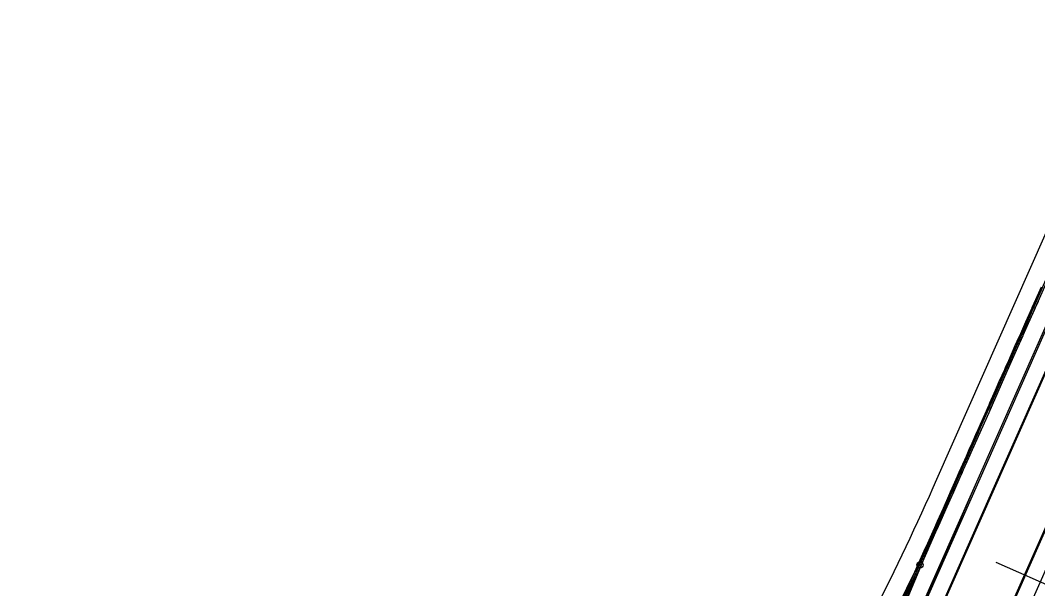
# Model space of a CAD drawing. Extents: x 659657 to 668193, y 633084 to 648639.
# Drawn here: x 662117 to 662768, y 643819 to 644182 of the extents above; entities that cross this region are included whole.
import ezdxf

# ---------------------------------------------------------------- set-up
doc = ezdxf.new("R2010")
doc.units = 0
for name, color, linetype in [('R_Border Prem', 7, 'Continuous'), ('R_MOT_Stage 1B_Striping', 7, 'Continuous'), ('R_MOT_Stage 1C_Striping_PPM', 7, 'Continuous'), ('R_MOT_Stage 2_Striping_PPM', 7, 'Continuous'), ('R_MOT_Stage 3', 7, 'Continuous'), ('R_MOT_Stage 3_Striping', 7, 'Continuous'), ('R_MOT_Stage 3_Striping_PPM', 7, 'Continuous'), ('R_MOT_Stage 4', 7, 'Continuous'), ('R_MOT_Stage 4_Striping', 7, 'Continuous'), ('R_MOT_Stage 4_Striping_PPM', 7, 'Continuous'), ('R_MOT_Stage 5_Striping_PPM', 7, 'Continuous'), ('T_SIGNAL CONTROL CABINET', 7, 'Continuous')]:
    doc.layers.add(name, color=color, linetype=linetype)

msp = doc.modelspace()

# ---------------------------------------------------------------- linework, layer by layer
at = {"layer": 'R_Border Prem'}
msp.add_line((661686.79, 641562.92), (662861.91, 644217.67), dxfattribs=at)
at = {"layer": 'R_MOT_Stage 1B_Striping'}
for p, q in [((662653.91, 643589.66), (662920.44, 644191.76)), ((662663.97, 643585.2), (662930.5, 644187.31))]:
    msp.add_line(p, q, dxfattribs=at)
at = {"layer": 'R_MOT_Stage 1C_Striping_PPM'}
msp.add_line((662694.85, 643680.89), (662859, 644051.74), dxfattribs=at)
at = {"layer": 'R_MOT_Stage 2_Striping_PPM'}
msp.add_line((662920.89, 644191.56), (662694.85, 643680.89), dxfattribs=at)
at = {"layer": 'R_MOT_Stage 3'}
for points in [[(662769.79, 644011.52), (662766.18, 644003.37), (662763.93, 643998.3), (662763.84, 643998.08), (662759.86, 643989.1), (662756.55, 643981.66), (662756.35, 643981.22), (662755.39, 643979.06), (662753.06, 643973.82), (662748.85, 643964.37), (662746.82, 643959.82), (662746.26, 643958.54), (662742.83, 643950.77), (662741.07, 643946.77), (662740.44, 643945.33), (662736.85, 643937.16), (662736.31, 643935.94), (662735.33, 643933.7), (662734.63, 643932.12), (662730.82, 643923.57), (662729.34, 643920.25), (662728.53, 643918.43), (662724.77, 643909.99), (662724.05, 643908.39), (662721.74, 643903.16), (662718.39, 643895.57), (662717.64, 643893.87), (662716.03, 643890.24), (662712.72, 643882.75), (662711.65, 643880.35), (662710.5, 643877.76), (662707.03, 643869.95), (662703.35, 643861.66), (662701.53, 643857.56), (662701.35, 643857.15), (662696.18, 643845.56), (662696.06, 643845.3), (662695.87, 643844.87), (662695.72, 643844.55), (662690.59, 643833.04), (662690.56, 643832.98), (662690.39, 643832.59), (662685.11, 643820.78), (662684.95, 643820.41), (662684.9, 643820.31), (662679.64, 643808.52)], [(662681.47, 643807.7), (662686.73, 643819.49), (662686.77, 643819.59), (662686.94, 643819.96), (662692.21, 643831.77), (662692.38, 643832.16), (662692.41, 643832.21), (662697.55, 643843.73), (662697.69, 643844.05), (662697.89, 643844.49), (662698, 643844.75), (662703.18, 643856.34), (662703.36, 643856.75), (662705.18, 643860.85), (662708.86, 643869.14), (662712.33, 643876.95), (662713.48, 643879.54), (662714.55, 643881.94), (662717.86, 643889.43), (662719.47, 643893.06), (662720.22, 643894.76), (662723.57, 643902.35), (662725.88, 643907.58), (662726.59, 643909.17), (662730.35, 643917.62), (662731.17, 643919.44), (662732.64, 643922.75), (662736.46, 643931.31), (662737.16, 643932.9), (662738.14, 643935.13), (662738.68, 643936.36), (662742.27, 643944.53), (662742.9, 643945.96), (662744.67, 643949.97), (662748.08, 643957.73), (662748.65, 643959.01), (662750.68, 643963.56), (662754.88, 643973.01), (662757.21, 643978.24), (662758.18, 643980.41), (662758.37, 643980.85), (662761.69, 643988.29), (662765.67, 643997.28), (662765.76, 643997.49), (662768.01, 644002.56)]]:
    msp.add_lwpolyline(points, dxfattribs=at)
at = {"layer": 'R_MOT_Stage 3_Striping'}
for p, q in [((662566.8, 643518.86), (662873.8, 644212.41)), ((662566.8, 643518.86), (662873.8, 644212.41)), ((662576.86, 643514.4), (662883.86, 644207.95)), ((662576.86, 643514.4), (662883.86, 644207.95))]:
    msp.add_line(p, q, dxfattribs=at)
msp.add_lwpolyline([(662664.55, 643771.77), (662672.97, 643789.29), (662681.24, 643807.2), (662686.73, 643819.49), (662692.21, 643831.77), (662703.18, 643856.34), (662714.55, 643881.94), (662720.22, 643894.76), (662725.88, 643907.58), (662736.46, 643931.31), (662742.27, 643944.53), (662748.08, 643957.73), (662754.88, 643973.01), (662761.69, 643988.29), (662786.97, 644045.38), (662800.3, 644074.95), (662806.97, 644089.74), (662813.64, 644104.53), (662825.81, 644131.66), (662841, 644165.66), (662848.85, 644183.07)], dxfattribs=at)
at = {"layer": 'R_MOT_Stage 3_Striping_PPM'}
msp.add_line((662920.89, 644191.56), (662694.85, 643680.89), dxfattribs=at)
at = {"layer": 'R_MOT_Stage 4'}
msp.add_circle((662692.24, 643833.8), 2, dxfattribs=at)
at = {"layer": 'R_MOT_Stage 4_Striping'}
msp.add_line((662714.11, 643883.76), (662716.82, 643889.89), dxfattribs=at)
for points in [[(662485.93, 643336.15), (662688.23, 643793.18), (662727.79, 643885.03)], [(662672.54, 643784.91), (662678.17, 643797.63), (662716.82, 643889.89)], [(662495.91, 643331.52), (662698.29, 643788.73), (662738.31, 643880.37)]]:
    msp.add_lwpolyline(points, dxfattribs=at)
msp.add_arc((660963.58, 644658.63), 1914.36, 330.41509, 336.12343, dxfattribs=at)
at = {"layer": 'R_MOT_Stage 4_Striping_PPM'}
for p, q in [((662703.13, 643888.61), (662850.94, 644222.52)), ((662716.82, 643889.89), (662861.91, 644217.67)), ((662727.79, 643885.03), (662872.89, 644212.81)), ((662738.31, 643880.37), (662883.4, 644208.16)), ((662920.89, 644191.56), (662694.85, 643680.89))]:
    msp.add_line(p, q, dxfattribs=at)
msp.add_arc((660963.58, 644658.63), 1902.36, 330.41509, 336.12343, dxfattribs=at)
at = {"layer": 'R_MOT_Stage 5_Striping_PPM'}
for p, q in [((662703.13, 643888.61), (662850.94, 644222.52)), ((662716.82, 643889.89), (662861.91, 644217.67)), ((662727.79, 643885.03), (662872.89, 644212.81)), ((662738.31, 643880.37), (662883.4, 644208.16)), ((662920.89, 644191.56), (662694.85, 643680.89)), ((662444.46, 643244.94), (662727.79, 643885.03)), ((662711.19, 643877.16), (662716.82, 643889.89)), ((662454.97, 643240.28), (662738.31, 643880.37)), ((662670.71, 643785.72), (662711.19, 643877.16))]:
    msp.add_line(p, q, dxfattribs=at)
msp.add_arc((660963.58, 644658.63), 1902.36, 330.41509, 336.12343, dxfattribs=at)
at = {"layer": 'T_SIGNAL CONTROL CABINET'}
msp.add_line((662740.86, 643835.5), (662878.03, 643774.78), dxfattribs=at)
msp.add_lwpolyline([(662680.56, 643808.11), (662685.82, 643819.9), (662685.86, 643820), (662686.03, 643820.37), (662691.3, 643832.18), (662691.47, 643832.57), (662691.5, 643832.63), (662696.64, 643844.14), (662696.78, 643844.46), (662696.97, 643844.89), (662697.09, 643845.16), (662702.26, 643856.74), (662702.45, 643857.16), (662704.26, 643861.25), (662707.95, 643869.54), (662711.42, 643877.36), (662712.57, 643879.95), (662713.63, 643882.34), (662716.94, 643889.83), (662718.55, 643893.47), (662719.3, 643895.16), (662722.65, 643902.75), (662724.97, 643907.98), (662725.68, 643909.58), (662729.44, 643918.02), (662730.25, 643919.85), (662731.73, 643923.16), (662735.54, 643931.72), (662736.24, 643933.3), (662737.22, 643935.54), (662737.76, 643936.76), (662741.36, 643944.93), (662741.99, 643946.36), (662743.75, 643950.37), (662747.17, 643958.14), (662747.74, 643959.42), (662749.76, 643963.96), (662753.97, 643973.42), (662756.3, 643978.65), (662757.27, 643980.82), (662757.46, 643981.25), (662760.77, 643988.69), (662764.75, 643997.68), (662764.85, 643997.89), (662767.09, 644002.97), (662770.7, 644011.12)], dxfattribs=at)

doc.saveas('drawing.dxf')
